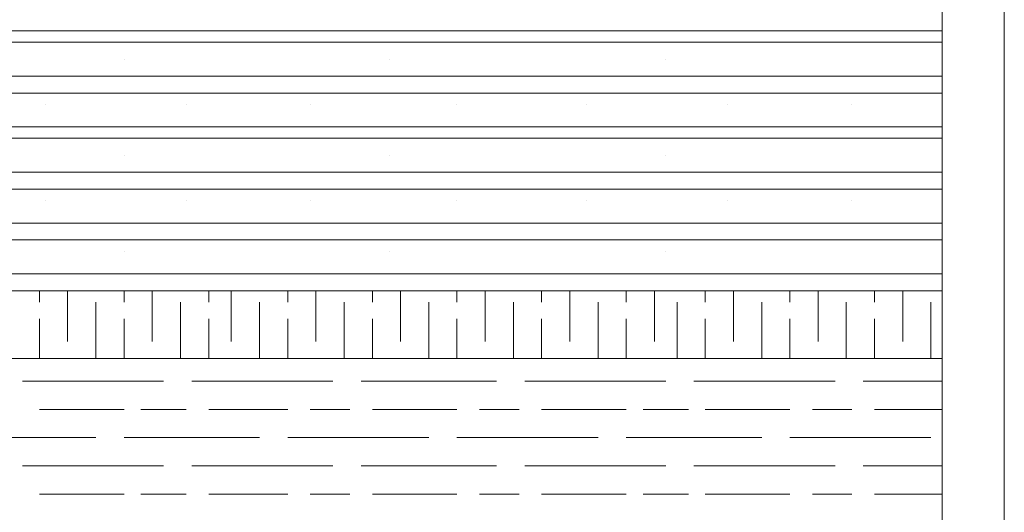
# Model space of a CAD drawing. Header units: metres. Extents: x 5.7 to 89.8, y 4 to 63.5.
# Tile 258 of 475: x 49.223 to 50.904, y 11.706 to 12.546. Entities that reach past the tile are written whole.
import ezdxf

# ---------------------------------------------------------------- set-up
doc = ezdxf.new("R2010")
doc.units = ezdxf.units.M
doc.header["$MEASUREMENT"] = 0
for name, color, linetype in [('PDF17_door', 7, 'Continuous'), ('PDF17_furn', 7, 'Continuous'), ('PDF17_hatch-borshi', 7, 'Continuous')]:
    doc.layers.add(name, color=color, linetype=linetype)

msp = doc.modelspace()

# ---------------------------------------------------------------- linework, layer by layer
at = {"layer": 'PDF17_door', "lineweight": 18}
for points in [[(50.7982, 11.4098), (50.7982, 13.7983)], [(50.9041, 11.4964), (50.9041, 13.7983)]]:
    msp.add_lwpolyline(points, dxfattribs=at)
at = {"layer": 'PDF17_furn', "lineweight": 18}
for points in [[(46.0596, 12.527), (50.7982, 12.527)], [(46.0596, 12.5077), (50.7982, 12.5077)], [(49.4016, 12.4788), (49.4016, 12.4788)], [(49.8543, 12.4788), (49.8543, 12.4788)], [(50.3262, 12.4788), (50.3262, 12.4788)], [(46.0596, 12.4499), (50.7982, 12.4499)], [(46.0596, 12.421), (50.7982, 12.421)], [(49.2668, 12.4018), (49.2668, 12.4018)], [(49.5076, 12.4018), (49.5076, 12.4018)], [(49.7195, 12.4018), (49.7195, 12.4018)], [(49.9699, 12.4018), (49.9699, 12.4018)], [(50.1914, 12.4018), (50.1914, 12.4018)], [(50.4322, 12.4018), (50.4322, 12.4018)], [(50.6441, 12.4018), (50.6441, 12.4018)], [(46.0596, 12.3633), (50.7982, 12.3633)], [(46.0596, 12.344), (50.7982, 12.344)], [(49.4016, 12.3151), (49.4016, 12.3151)], [(49.8543, 12.3151), (49.8543, 12.3151)], [(50.3262, 12.3151), (50.3262, 12.3151)], [(46.0596, 12.2862), (50.7982, 12.2862)], [(46.0596, 12.2573), (50.7982, 12.2573)], [(49.2668, 12.238), (49.2668, 12.238)], [(49.5076, 12.238), (49.5076, 12.238)], [(49.7195, 12.238), (49.7195, 12.238)], [(49.9699, 12.238), (49.9699, 12.238)], [(50.1914, 12.238), (50.1914, 12.238)], [(50.4322, 12.238), (50.4322, 12.238)], [(50.6441, 12.238), (50.6441, 12.238)], [(46.0596, 12.1995), (50.7982, 12.1995)], [(46.0596, 12.1706), (50.7982, 12.1706)], [(49.4016, 12.1514), (49.4016, 12.1514)], [(49.8543, 12.1514), (49.8543, 12.1514)], [(50.3262, 12.1514), (50.3262, 12.1514)], [(46.0596, 12.1128), (50.7982, 12.1128)], [(50.7982, 12.0839), (46.0596, 12.0839)], [(50.7982, 11.9684), (46.0596, 11.9684)]]:
    msp.add_lwpolyline(points, dxfattribs=at)
at = {"layer": 'PDF17_hatch-borshi', "lineweight": 18}
for points in [[(49.2572, 12.0647), (49.2572, 12.0839)], [(49.3053, 11.9973), (49.3053, 12.0839)], [(49.4016, 12.0647), (49.4016, 12.0839)], [(49.4498, 11.9973), (49.4498, 12.0839)], [(49.5461, 12.0647), (49.5461, 12.0839)], [(49.5846, 11.9973), (49.5846, 12.0839)], [(49.6809, 12.0647), (49.6809, 12.0839)], [(49.7291, 11.9973), (49.7291, 12.0839)], [(49.8254, 12.0647), (49.8254, 12.0839)], [(49.8736, 11.9973), (49.8736, 12.0839)], [(49.9699, 12.0647), (49.9699, 12.0839)], [(50.018, 11.9973), (50.018, 12.0839)], [(50.1143, 12.0647), (50.1143, 12.0839)], [(50.1625, 11.9973), (50.1625, 12.0839)], [(50.2588, 12.0647), (50.2588, 12.0839)], [(50.307, 11.9973), (50.307, 12.0839)], [(50.3936, 12.0647), (50.3936, 12.0839)], [(50.4418, 11.9973), (50.4418, 12.0839)], [(50.5381, 12.0647), (50.5381, 12.0839)], [(50.5863, 11.9973), (50.5863, 12.0839)], [(50.6826, 12.0647), (50.6826, 12.0839)], [(50.7307, 11.9973), (50.7307, 12.0839)], [(49.3535, 11.9684), (49.3535, 12.0647)], [(49.4979, 11.9684), (49.4979, 12.0647)], [(49.6328, 11.9684), (49.6328, 12.0647)], [(49.7773, 11.9684), (49.7773, 12.0647)], [(49.9217, 11.9684), (49.9217, 12.0647)], [(50.0662, 11.9684), (50.0662, 12.0647)], [(50.2107, 11.9684), (50.2107, 12.0647)], [(50.3455, 11.9684), (50.3455, 12.0647)], [(50.49, 11.9684), (50.49, 12.0647)], [(50.6344, 11.9684), (50.6344, 12.0647)], [(50.7789, 11.9684), (50.7789, 12.0647)], [(49.2572, 11.9684), (49.2572, 12.0358)], [(49.4016, 11.9684), (49.4016, 12.0358)], [(49.5461, 11.9684), (49.5461, 12.0358)], [(49.6809, 11.9684), (49.6809, 12.0358)], [(49.8254, 11.9684), (49.8254, 12.0358)], [(49.9699, 11.9684), (49.9699, 12.0358)], [(50.1143, 11.9684), (50.1143, 12.0358)], [(50.2588, 11.9684), (50.2588, 12.0358)], [(50.3936, 11.9684), (50.3936, 12.0358)], [(50.5381, 11.9684), (50.5381, 12.0358)], [(50.6826, 11.9684), (50.6826, 12.0358)], [(49.4691, 11.9298), (49.2283, 11.9298)], [(49.758, 11.9298), (49.5172, 11.9298)], [(50.0373, 11.9298), (49.8061, 11.9298)], [(50.3262, 11.9298), (50.0855, 11.9298)], [(50.6152, 11.9298), (50.3744, 11.9298)], [(50.7982, 11.9298), (50.6633, 11.9298)], [(49.4016, 11.8817), (49.2572, 11.8817)], [(49.5076, 11.8817), (49.4305, 11.8817)], [(49.6809, 11.8817), (49.5461, 11.8817)], [(49.7869, 11.8817), (49.7195, 11.8817)], [(49.9699, 11.8817), (49.8254, 11.8817)], [(50.0758, 11.8817), (50.0084, 11.8817)], [(50.2588, 11.8817), (50.1143, 11.8817)], [(50.3648, 11.8817), (50.2877, 11.8817)], [(50.5381, 11.8817), (50.3936, 11.8817)], [(50.6441, 11.8817), (50.5766, 11.8817)], [(50.7982, 11.8817), (50.6826, 11.8817)], [(49.3535, 11.8335), (49.1127, 11.8335)], [(49.6328, 11.8335), (49.4016, 11.8335)], [(49.9217, 11.8335), (49.6809, 11.8335)], [(50.2107, 11.8335), (49.9699, 11.8335)], [(50.49, 11.8335), (50.2588, 11.8335)], [(50.7789, 11.8335), (50.5381, 11.8335)], [(49.4691, 11.7854), (49.2283, 11.7854)], [(49.758, 11.7854), (49.5172, 11.7854)], [(50.0373, 11.7854), (49.8061, 11.7854)], [(50.3262, 11.7854), (50.0855, 11.7854)], [(50.6152, 11.7854), (50.3744, 11.7854)], [(50.7982, 11.7854), (50.6633, 11.7854)], [(49.4016, 11.7372), (49.2572, 11.7372)], [(49.5076, 11.7372), (49.4305, 11.7372)], [(49.6809, 11.7372), (49.5461, 11.7372)], [(49.7869, 11.7372), (49.7195, 11.7372)], [(49.9699, 11.7372), (49.8254, 11.7372)], [(50.0758, 11.7372), (50.0084, 11.7372)], [(50.2588, 11.7372), (50.1143, 11.7372)], [(50.3648, 11.7372), (50.2877, 11.7372)], [(50.5381, 11.7372), (50.3936, 11.7372)], [(50.6441, 11.7372), (50.5766, 11.7372)], [(50.7982, 11.7372), (50.6826, 11.7372)]]:
    msp.add_lwpolyline(points, dxfattribs=at)

doc.saveas('drawing.dxf')
